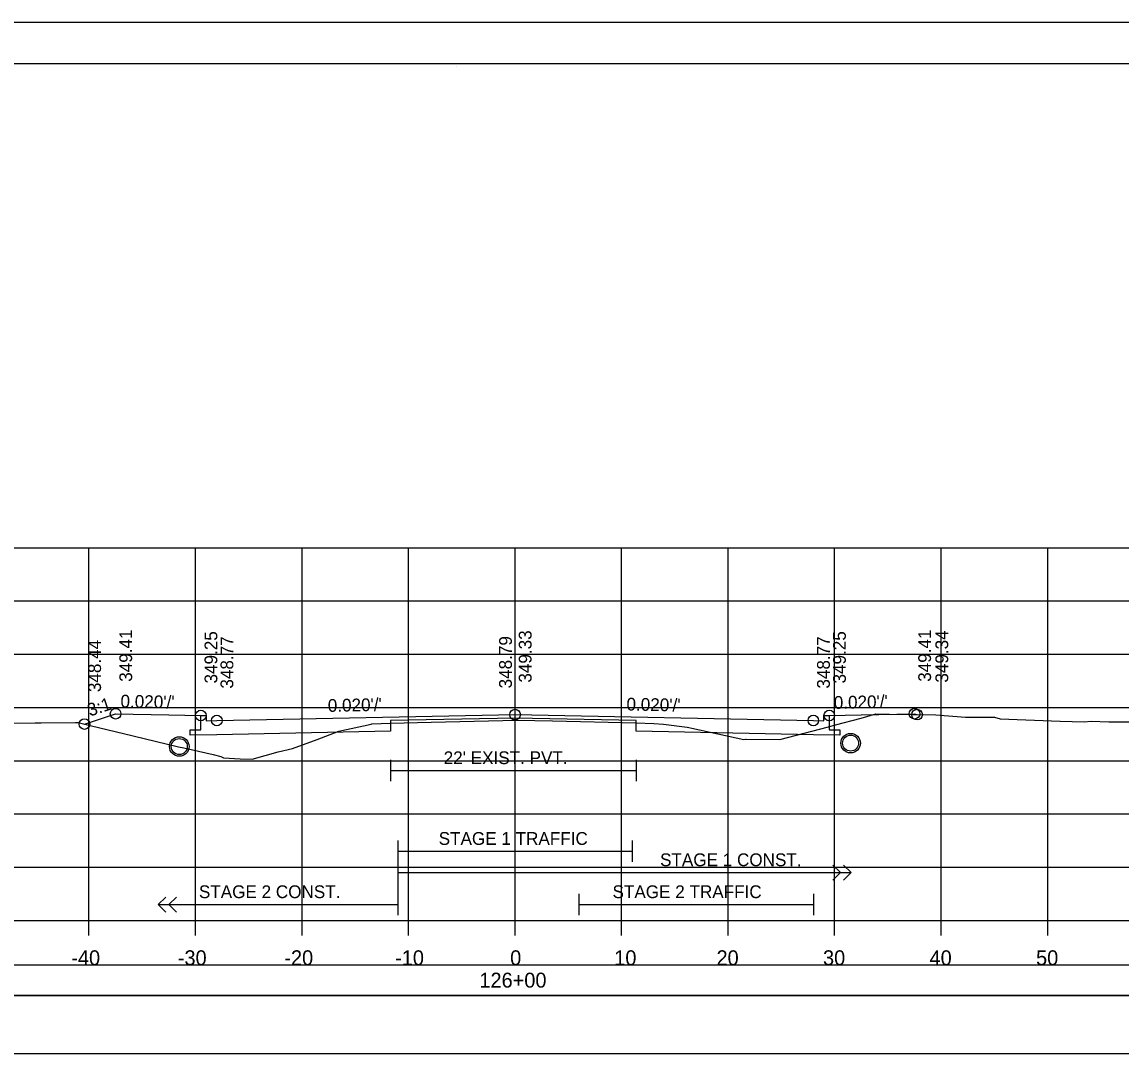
# Model space of a CAD drawing. Extents: x 1368122 to 1710785, y 373130 to 557566.
# Drawn here: x 1368642.6 to 1368745.8, y 376659.3 to 376757.1 of the extents above; entities that cross this region are included whole.
import ezdxf

# ---------------------------------------------------------------- set-up
doc = ezdxf.new("R2010")
doc.units = 0
for name, color, linetype in [('R_Alt Surface', 7, 'Continuous'), ('R_Axis', 7, 'Continuous'), ('R_Axis Annot', 7, 'Continuous'), ('R_Border', 7, 'Continuous'), ('R_Exist Surface', 7, 'Continuous'), ('R_Fin Surface', 7, 'Continuous'), ('R_Grid', 7, 'Continuous'), ('R_No Plot', 7, 'Continuous'), ('R_Striping', 7, 'Continuous'), ('R_Water', 7, 'Continuous'), ('R_Xsect Elev', 7, 'Continuous'), ('R_Xsect Slope', 7, 'Continuous')]:
    doc.layers.add(name, color=color, linetype=linetype)

msp = doc.modelspace()

# ---------------------------------------------------------------- linework, layer by layer
msp.add_lwpolyline([(1368539.73, 376660.24), (1368838.03, 376660.24), (1368838.03, 376665.65), (1368539.73, 376665.65)], close=True)
at = {"layer": 'R_Alt Surface'}
for points in [[(1368718.38, 376691.97), (1368718.38, 376690.63), (1368719.38, 376690.61), (1368719.38, 376690.11), (1368716.88, 376690.16), (1368700.26, 376690.49), (1368700.26, 376691.49), (1368688.88, 376691.72), (1368677.19, 376691.49), (1368677.19, 376690.49), (1368660.88, 376690.16), (1368658.38, 376690.11), (1368658.38, 376690.61), (1368659.38, 376690.63), (1368659.38, 376691.97)], [(1368677.19, 376687.8), (1368677.19, 376685.8)], [(1368700.26, 376687.8), (1368700.26, 376685.8)], [(1368677.19, 376686.8), (1368700.26, 376686.8)]]:
    msp.add_lwpolyline(points, dxfattribs=at)
msp.add_lwpolyline([(1368539.73, 376665.71), (1368838.03, 376665.71), (1368838.03, 376668.53), (1368539.73, 376668.53)], close=True, dxfattribs=at)
at = {"layer": 'R_Axis'}
for p, q in [((1368538.88, 376672.72), (1368838.88, 376672.72)), ((1368648.88, 376671.32), (1368648.88, 376672.72)), ((1368658.88, 376671.32), (1368658.88, 376672.72)), ((1368668.88, 376671.32), (1368668.88, 376672.72)), ((1368678.88, 376671.32), (1368678.88, 376672.72)), ((1368688.88, 376671.32), (1368688.88, 376672.72)), ((1368698.88, 376671.32), (1368698.88, 376672.72)), ((1368708.88, 376671.32), (1368708.88, 376672.72)), ((1368718.88, 376671.32), (1368718.88, 376672.72)), ((1368728.88, 376671.32), (1368728.88, 376672.72)), ((1368738.88, 376671.32), (1368738.88, 376672.72))]:
    msp.add_line(p, q, dxfattribs=at)
at = {"layer": 'R_Border'}
for p, q in [((1368530.88, 376753.18), (1368847.06, 376753.18)), ((1368683.4, 376752.92), (1368683.4, 376752.92)), ((1368683.4, 376752.92), (1368683.4, 376752.92))]:
    msp.add_line(p, q, dxfattribs=at)
at = {"layer": 'R_Exist Surface'}
msp.add_lwpolyline([(1368636.36, 376691.24), (1368643.82, 376691.29), (1368644.39, 376691.29), (1368647.6, 376691.3), (1368647.88, 376691.3), (1368648.98, 376691.03), (1368653.04, 376690.07), (1368657.29, 376689.03), (1368657.78, 376688.92), (1368660.55, 376688.29), (1368661.25, 376688.13), (1368661.52, 376687.98), (1368663.08, 376687.89), (1368664.19, 376687.87), (1368666.64, 376688.54), (1368667.99, 376688.88), (1368670.29, 376689.71), (1368672.35, 376690.5), (1368675.36, 376691.16), (1368675.44, 376691.17), (1368675.44, 376691.17), (1368677.19, 376691.26), (1368680.99, 376691.34), (1368689.07, 376691.52), (1368692.4, 376691.45), (1368700.26, 376691.29), (1368701.92, 376691.2), (1368702.8, 376691.15), (1368705.04, 376690.86), (1368705.19, 376690.84), (1368705.48, 376690.78), (1368710.37, 376689.71), (1368710.51, 376689.73), (1368710.52, 376689.73), (1368710.59, 376689.73), (1368713.72, 376689.71), (1368718.29, 376690.89), (1368718.97, 376691.1), (1368721.38, 376691.72), (1368722.75, 376692.11), (1368724.04, 376692.08), (1368728.38, 376692.03), (1368731.16, 376691.81), (1368733.9, 376691.81), (1368734.43, 376691.64), (1368740.06, 376691.44), (1368742.3, 376691.37), (1368742.96, 376691.42), (1368744.61, 376691.37), (1368751.31, 376691.37)], dxfattribs=at)
for centre in [(1368657.36, 376689.05), (1368720.38, 376689.37)]:
    msp.add_circle(centre, 0.917, dxfattribs=at)
at = {"layer": 'R_Fin Surface'}
msp.add_lwpolyline([(1368648.46, 376691.16), (1368651.38, 376692.13), (1368656.38, 376692.03), (1368659.38, 376691.97), (1368659.88, 376691.97), (1368659.88, 376691.47), (1368660.88, 376691.49), (1368688.88, 376692.05), (1368716.88, 376691.49), (1368717.88, 376691.47), (1368717.88, 376691.97), (1368718.38, 376691.97), (1368721.38, 376692.03), (1368726.38, 376692.13), (1368726.62, 376692.05)], dxfattribs=at)
at = {"layer": 'R_Grid'}
for p, q in [((1368538.88, 376707.72), (1368838.88, 376707.72)), ((1368648.88, 376672.72), (1368648.88, 376707.72)), ((1368658.88, 376672.72), (1368658.88, 376707.72)), ((1368668.88, 376672.72), (1368668.88, 376707.72)), ((1368678.88, 376672.72), (1368678.88, 376707.72)), ((1368688.88, 376672.72), (1368688.88, 376707.72)), ((1368698.88, 376672.72), (1368698.88, 376707.72)), ((1368708.88, 376672.72), (1368708.88, 376707.72)), ((1368718.88, 376672.72), (1368718.88, 376707.72)), ((1368728.88, 376672.72), (1368728.88, 376707.72)), ((1368738.88, 376672.72), (1368738.88, 376707.72)), ((1368538.88, 376702.72), (1368838.88, 376702.72)), ((1368538.88, 376697.72), (1368838.88, 376697.72)), ((1368538.88, 376692.72), (1368838.88, 376692.72)), ((1368538.88, 376687.72), (1368838.88, 376687.72)), ((1368538.88, 376682.72), (1368838.88, 376682.72)), ((1368538.88, 376677.72), (1368838.88, 376677.72)), ((1368538.88, 376672.72), (1368838.88, 376672.72))]:
    msp.add_line(p, q, dxfattribs=at)
at = {"layer": 'R_No Plot'}
msp.add_line((1368518.48, 376757.07), (1368851.81, 376757.07), dxfattribs=at)
for points in [[(1368518.47, 376757.07), (1368851.81, 376757.07), (1368851.81, 376543.73), (1368518.47, 376543.73)], [(1368764.8, 376753.18), (1368784.42, 376753.18), (1368784.42, 376743.3), (1368800.53, 376743.3), (1368823.73, 376743.3), (1368823.85, 376715.14), (1368847.06, 376715.14), (1368847.06, 376547.72), (1368530.88, 376547.72), (1368530.88, 376753.18)]]:
    msp.add_lwpolyline(points, close=True, dxfattribs=at)
for centre in [(1368651.38, 376692.13), (1368726.38, 376692.13), (1368648.46, 376691.16), (1368659.38, 376691.97), (1368660.88, 376691.49), (1368688.88, 376692.05), (1368716.88, 376691.49), (1368718.38, 376691.97), (1368726.62, 376692.05)]:
    msp.add_circle(centre, 0.5, dxfattribs=at)
at = {"layer": 'R_Striping'}
for p, q in [((1368719.42, 376677.22), (1368718.71, 376677.92)), ((1368718.71, 376676.51), (1368719.42, 376677.22)), ((1368720.42, 376677.22), (1368719.71, 376677.92)), ((1368719.71, 376676.51), (1368720.42, 376677.22)), ((1368655.38, 376674.22), (1368656.09, 376674.92)), ((1368655.38, 376674.22), (1368677.88, 376674.22)), ((1368656.09, 376673.51), (1368655.38, 376674.22)), ((1368656.38, 376674.22), (1368657.09, 376674.92)), ((1368657.09, 376673.51), (1368656.38, 376674.22))]:
    msp.add_line(p, q, dxfattribs=at)
for points in [[(1368677.88, 376680.22), (1368677.88, 376673.22)], [(1368677.88, 376679.22), (1368699.88, 376679.22)], [(1368699.88, 376680.22), (1368699.88, 376678.22)], [(1368677.88, 376677.22), (1368720.42, 376677.22)], [(1368694.88, 376675.22), (1368694.88, 376673.22)], [(1368716.88, 376675.22), (1368716.88, 376673.22)], [(1368694.88, 376674.22), (1368716.88, 376674.22)]]:
    msp.add_lwpolyline(points, dxfattribs=at)
at = {"layer": 'R_Water'}
for centre in [(1368657.36, 376689.05), (1368720.38, 376689.37)]:
    msp.add_circle(centre, 0.75, dxfattribs=at)
at = {"layer": 'R_Xsect Elev'}
msp.add_line((1368688.88, 376691.51), (1368688.88, 376701.51), dxfattribs=at)

# ---------------------------------------------------------------- texts
at = {"layer": 'R_Axis Annot'}
for s, p in [('-40', (1368647.22, 376668.52)), ('-30', (1368657.22, 376668.52)), ('-20', (1368667.22, 376668.52)), ('-10', (1368677.62, 376668.52)), ('0', (1368688.42, 376668.52)), ('10', (1368698.19, 376668.52)), ('20', (1368707.79, 376668.52)), ('30', (1368717.79, 376668.52)), ('40', (1368727.79, 376668.52)), ('50', (1368737.79, 376668.52)), ('126+00', (1368685.53, 376666.42))]:
    msp.add_text(s, height=1.4, dxfattribs=at).set_placement(p)
at = {"layer": 'R_Striping'}
for s, p in [('STAGE 1 TRAFFIC', (1368681.71, 376679.82)), ('STAGE 1 CONST.', (1368702.49, 376677.82)), ('STAGE 2 CONST.', (1368659.2, 376674.82)), ('STAGE 2 TRAFFIC', (1368698.03, 376674.82))]:
    msp.add_text(s, height=1.2, dxfattribs=at).set_placement(p)
at = {"layer": 'R_Water'}
msp.add_text("22' EXIST. PVT.", height=1.2, dxfattribs=at).set_placement((1368682.18, 376687.4))
at = {"layer": 'R_Xsect Elev'}
for s, p in [('349.41', (1368652.93, 376695.13)), ('349.33', (1368690.43, 376695.05)), ('349.41', (1368727.93, 376695.13)), ('349.34', (1368729.54, 376695.05)), ('348.44', (1368650.01, 376694.16)), ('349.25', (1368660.93, 376694.97)), ('348.77', (1368662.43, 376694.49)), ('348.79', (1368688.58, 376694.51)), ('348.77', (1368718.43, 376694.49)), ('349.25', (1368719.93, 376694.97))]:
    msp.add_text(s, height=1.2, rotation=90, dxfattribs=at).set_placement(p)
at = {"layer": 'R_Xsect Slope'}
for s, rotation, p in [("0.020'/'", 358.8542, (1368651.83, 376692.72)), ("0.020'/'", 1.1458, (1368671.31, 376692.3)), ("0.020'/'", 358.8542, (1368699.33, 376692.44)), ("0.020'/'", 1.1458, (1368718.81, 376692.58)), ('3:1', 18.4349, (1368648.97, 376691.86))]:
    msp.add_text(s, height=1.2, rotation=rotation, dxfattribs=at).set_placement(p)

doc.saveas('drawing.dxf')
